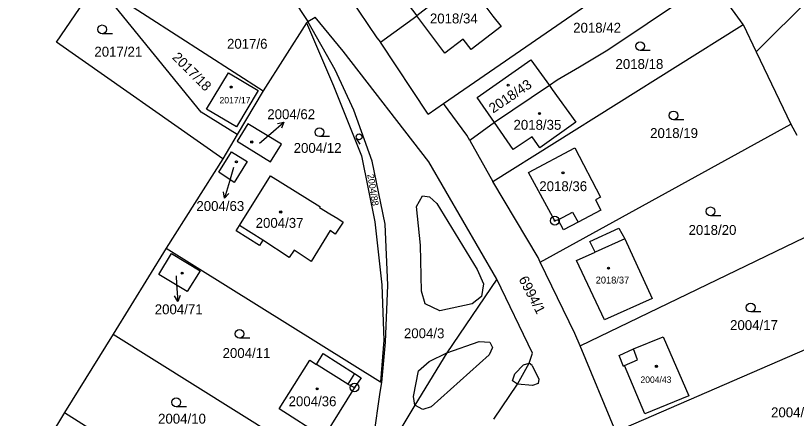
# Model space of a CAD drawing. Extents: x -593183 to -588034, y -1130415 to -1124994.
# Drawn here: x -589991.4 to -589857.3, y -1128767.5 to -1128698.4 of the extents above; entities that cross this region are included whole.
import ezdxf

# ---------------------------------------------------------------- set-up
doc = ezdxf.new("R2010")
doc.units = 0
for name, color, linetype in [('Vrstva 1', 7, 'Continuous'), ('Vrstva 16', 7, 'Continuous'), ('Vrstva 18', 7, 'Continuous'), ('Vrstva 19', 7, 'Continuous'), ('Vrstva 24', 7, 'Continuous'), ('Vrstva 25', 7, 'Continuous'), ('Vrstva 4', 7, 'Continuous')]:
    doc.layers.add(name, color=color, linetype=linetype)

msp = doc.modelspace()

# ---------------------------------------------------------------- linework, layer by layer
at = {"layer": 'Vrstva 1'}
for p, q in [((-589917.92, -1128713.48), (-589877.67, -1128685.76)), ((-589937.95, -1128689.27), (-589930.91, -1128699.9)), ((-589946.7, -1128690.93), (-589941.18, -1128699.39)), ((-589914.68, -1128692.31), (-589922.47, -1128698.44)), ((-589866.43, -1128699.89), (-589871.87, -1128692.39)), ((-589977.52, -1128692.86), (-589948.86, -1128711.31)), ((-589959.5, -1128714.95), (-589977.52, -1128692.86)), ((-589872.52, -1128692.82), (-589889.7, -1128704.32)), ((-589852.18, -1128692.62), (-589864.17, -1128704.62)), ((-589912.28, -1128694.62), (-589909.41, -1128698.47)), ((-589984.35, -1128702.97), (-589979.59, -1128695.93)), ((-589941.18, -1128699.39), (-589939.94, -1128698.65)), ((-589935.11, -1128704.5), (-589939.94, -1128698.65)), ((-589928.7, -1128702.96), (-589922.47, -1128698.44)), ((-589917.67, -1128704.85), (-589922.47, -1128698.44)), ((-589909.41, -1128698.47), (-589908.02, -1128700.27)), ((-589941.44, -1128699.64), (-589948.86, -1128711.31)), ((-589941.18, -1128699.39), (-589941.44, -1128699.64)), ((-589941.44, -1128699.64), (-589936.77, -1128710.46)), ((-589936.52, -1128707.71), (-589941.18, -1128699.39)), ((-589930.91, -1128699.9), (-589929.33, -1128702.21)), ((-589908.02, -1128700.27), (-589913.15, -1128704.23)), ((-589909.45, -1128726.9), (-589867.07, -1128700.29)), ((-589867.07, -1128700.29), (-589866.43, -1128699.89)), ((-589866.43, -1128699.89), (-589864.17, -1128704.62)), ((-589955.83, -1128722.99), (-589984.35, -1128702.97)), ((-589929.33, -1128702.21), (-589928.7, -1128702.96)), ((-589920.56, -1128715.29), (-589928.7, -1128702.96)), ((-589914.54, -1128702.43), (-589917.67, -1128704.85)), ((-589913.15, -1128704.23), (-589914.54, -1128702.43)), ((-589920.45, -1128723.49), (-589935.11, -1128704.5)), ((-589889.7, -1128704.32), (-589894.53, -1128707.25)), ((-589864.17, -1128704.62), (-589858.26, -1128717)), ((-589912.14, -1128712.47), (-589902.91, -1128705.98)), ((-589902.91, -1128705.98), (-589899.72, -1128710.4)), ((-589894.53, -1128707.25), (-589898.38, -1128709.49)), ((-589958.6, -1128714.46), (-589954.85, -1128708.2)), ((-589954.85, -1128708.2), (-589949.74, -1128711.26)), ((-589933.29, -1128714.6), (-589936.52, -1128707.71)), ((-589898.38, -1128709.49), (-589899.72, -1128710.4)), ((-589949.74, -1128711.26), (-589953.47, -1128717.49)), ((-589948.86, -1128711.31), (-589953.33, -1128718.8)), ((-589936.77, -1128710.46), (-589931.99, -1128722.48)), ((-589899.72, -1128710.4), (-589909.15, -1128716.76)), ((-589899.72, -1128710.4), (-589899.23, -1128711.08)), ((-589899.23, -1128711.08), (-589895.18, -1128716.71)), ((-589909.15, -1128716.76), (-589912.14, -1128712.47)), ((-589920.56, -1128715.29), (-589917.92, -1128713.48)), ((-589913.88, -1128718.94), (-589917.92, -1128713.48)), ((-589953.33, -1128718.8), (-589959.5, -1128714.95)), ((-589953.47, -1128717.49), (-589958.6, -1128714.46)), ((-589930.13, -1128723.41), (-589933.29, -1128714.6)), ((-589951.5, -1128716.98), (-589953.34, -1128719.96)), ((-589945.73, -1128720.49), (-589951.5, -1128716.98)), ((-589909.15, -1128716.76), (-589913.39, -1128719.81)), ((-589905.94, -1128721.36), (-589909.15, -1128716.76)), ((-589895.18, -1128716.71), (-589901.34, -1128721.09)), ((-589901.3, -1128740.72), (-589858.26, -1128717)), ((-589858.26, -1128717), (-589857.22, -1128718.92)), ((-589953.33, -1128718.8), (-589955.83, -1128722.99)), ((-589913.39, -1128719.81), (-589913.88, -1128718.94)), ((-589902.66, -1128719.23), (-589905.94, -1128721.36)), ((-589901.34, -1128721.09), (-589902.66, -1128719.23)), ((-589953.34, -1128719.96), (-589947.61, -1128723.5)), ((-589947.61, -1128723.5), (-589945.73, -1128720.49)), ((-589913.39, -1128719.81), (-589909.45, -1128726.9)), ((-589956.52, -1128725.29), (-589954.34, -1128721.76)), ((-589954.34, -1128721.76), (-589951.62, -1128723.45)), ((-589903.3, -1128725.33), (-589895.32, -1128721.12)), ((-589895.32, -1128721.12), (-589890.91, -1128729.54)), ((-589955.83, -1128722.99), (-589965.52, -1128738.33)), ((-589931.99, -1128722.48), (-589929.68, -1128733.82)), ((-589951.62, -1128723.45), (-589953.85, -1128727.06)), ((-589927.94, -1128734.19), (-589930.13, -1128723.41)), ((-589908.76, -1128743.63), (-589920.45, -1128723.49)), ((-589953.85, -1128727.06), (-589956.52, -1128725.29)), ((-589952.93, -1128734.44), (-589947.62, -1128725.92)), ((-589947.62, -1128725.92), (-589939.12, -1128731.18)), ((-589898.79, -1128733.6), (-589903.3, -1128725.33)), ((-589901.67, -1128739.95), (-589909.45, -1128726.9)), ((-589890.91, -1128729.54), (-589891.81, -1128730.03)), ((-589891.81, -1128730.03), (-589890.86, -1128731.79)), ((-589939.12, -1128731.18), (-589939.21, -1128731.33)), ((-589939.21, -1128731.33), (-589937.44, -1128732.42)), ((-589937.44, -1128732.42), (-589936.08, -1128733.22)), ((-589890.86, -1128731.79), (-589894.78, -1128733.87)), ((-589935.13, -1128733.84), (-589936.49, -1128735.89)), ((-589936.08, -1128733.22), (-589935.13, -1128733.84)), ((-589929.68, -1128733.82), (-589928.52, -1128744.59)), ((-589898.22, -1128733.44), (-589898.79, -1128733.6)), ((-589897.32, -1128735.19), (-589898.22, -1128733.44)), ((-589894.78, -1128733.87), (-589897.32, -1128735.19)), ((-589894.45, -1128755.11), (-589849.44, -1128733.33)), ((-589953.5, -1128735.34), (-589952.93, -1128734.44)), ((-589949.51, -1128737.88), (-589953.5, -1128735.34)), ((-589937.39, -1128735.3), (-589940.63, -1128740.62)), ((-589936.49, -1128735.89), (-589937.39, -1128735.3)), ((-589927.45, -1128744.69), (-589927.94, -1128734.19)), ((-589892.75, -1128737.15), (-589887.76, -1128734.89)), ((-589887.76, -1128734.89), (-589886.75, -1128736.73)), ((-589886.75, -1128736.73), (-589882.09, -1128746.98)), ((-589948.91, -1128736.96), (-589949.51, -1128737.88)), ((-589944.39, -1128739.92), (-589948.91, -1128736.96)), ((-589891.85, -1128739), (-589892.75, -1128737.15)), ((-589965.52, -1128738.33), (-589974.62, -1128753.1)), ((-589966.78, -1128742.83), (-589964.6, -1128739.22)), ((-589965.52, -1128738.33), (-589928.72, -1128761.27)), ((-589964.6, -1128739.22), (-589959.68, -1128742.22)), ((-589943.58, -1128738.68), (-589944.39, -1128739.92)), ((-589940.63, -1128740.62), (-589943.58, -1128738.68)), ((-589895.05, -1128740.43), (-589891.85, -1128739)), ((-589901.3, -1128740.72), (-589901.67, -1128739.95)), ((-589895.35, -1128752.97), (-589901.3, -1128740.72)), ((-589890.25, -1128750.6), (-589895.05, -1128740.43)), ((-589961.91, -1128745.78), (-589966.78, -1128742.83)), ((-589959.68, -1128742.22), (-589961.91, -1128745.78)), ((-589928.52, -1128744.59), (-589928.15, -1128754.12)), ((-589927.88, -1128754.45), (-589927.45, -1128744.69)), ((-589908.76, -1128743.63), (-589917.35, -1128756.28)), ((-589902.61, -1128756.33), (-589908.76, -1128743.63)), ((-589882.09, -1128746.98), (-589890.25, -1128750.6)), ((-589842.42, -1128749.96), (-589888.3, -1128769.86)), ((-589974.62, -1128753.1), (-589983.02, -1128766.54)), ((-589974.62, -1128753.1), (-589932.07, -1128779.67)), ((-589928.15, -1128754.12), (-589928.72, -1128761.27)), ((-589894.45, -1128755.11), (-589895.35, -1128752.97)), ((-589885.25, -1128755.63), (-589880.15, -1128753.52)), ((-589880.15, -1128753.52), (-589875.79, -1128763.65)), ((-589928.49, -1128761.37), (-589927.88, -1128754.45)), ((-589888.3, -1128769.86), (-589894.45, -1128755.11)), ((-589939.7, -1128758.29), (-589938.6, -1128756.43)), ((-589938.6, -1128756.43), (-589933.17, -1128759.83)), ((-589917.35, -1128756.28), (-589922.81, -1128765.25)), ((-589903.21, -1128758.06), (-589902.61, -1128756.33)), ((-589887.72, -1128756.76), (-589885.25, -1128755.63)), ((-589887.01, -1128758.63), (-589887.72, -1128756.76)), ((-589946.11, -1128765.93), (-589940.86, -1128757.56)), ((-589940.86, -1128757.56), (-589939.7, -1128758.29)), ((-589905.19, -1128761.68), (-589903.21, -1128758.06)), ((-589886.83, -1128758.49), (-589887.01, -1128758.63)), ((-589883.3, -1128766.76), (-589886.83, -1128758.49)), ((-589932.06, -1128760.6), (-589933.19, -1128762.25)), ((-589933.17, -1128759.83), (-589932.06, -1128760.6)), ((-589933.19, -1128762.25), (-589938.5, -1128770.78)), ((-589928.78, -1128763.07), (-589928.49, -1128761.37)), ((-589928.72, -1128761.27), (-589928.49, -1128761.37)), ((-589909.28, -1128767.71), (-589905.19, -1128761.68)), ((-589929.94, -1128771.2), (-589928.78, -1128763.07)), ((-589875.79, -1128763.65), (-589883.3, -1128766.76)), ((-589938.5, -1128770.78), (-589946.11, -1128765.93)), ((-589922.81, -1128765.25), (-589932.85, -1128781.86)), ((-589983.02, -1128766.54), (-589991.4, -1128780.33)), ((-589983.02, -1128766.54), (-589959.07, -1128781.63))]:
    msp.add_line(p, q, dxfattribs=at)
at = {"layer": 'Vrstva 16'}
for p, q in [((-589949.49, -1128720.29), (-589947.58, -1128718.63)), ((-589953.97, -1128724.47), (-589954.67, -1128726.85)), ((-589963.83, -1128743.06), (-589963.74, -1128744.48))]:
    msp.add_line(p, q, dxfattribs=at)
at = {"layer": 'Vrstva 24'}
for centre, radius in [((-589898.79, -1128733.6), 0.75), ((-589898.79, -1128733.6), 0.0903), ((-589933.19, -1128762.25), 0.75), ((-589933.19, -1128762.25), 0.0903)]:
    msp.add_circle(centre, radius, dxfattribs=at)
at = {"layer": 'Vrstva 25'}
for p, q in [((-589974.77, -1128701.5), (-589976.52, -1128701.5)), ((-589882.38, -1128704.39), (-589884.13, -1128704.39)), ((-589947.58, -1128718.63), (-589945.31, -1128716.67)), ((-589876.65, -1128716.27), (-589878.4, -1128716.27)), ((-589937.47, -1128719.17), (-589939.22, -1128719.17)), ((-589932.23, -1128720.47), (-589932.84, -1128719.47)), ((-589954.67, -1128726.85), (-589955.51, -1128729.73)), ((-589870.29, -1128732.75), (-589872.04, -1128732.75)), ((-589963.74, -1128744.48), (-589963.56, -1128747.47)), ((-589863.39, -1128749.28), (-589865.14, -1128749.28)), ((-589951.19, -1128753.79), (-589952.94, -1128753.79)), ((-589962.05, -1128765.54), (-589963.8, -1128765.54))]:
    msp.add_line(p, q, dxfattribs=at)
for points in [[(-589946.4, -1128716.94), (-589945.31, -1128716.67), (-589945.74, -1128717.7)], [(-589954.75, -1128728.91), (-589955.51, -1128729.73), (-589955.71, -1128728.63)], [(-589963.12, -1128746.45), (-589963.56, -1128747.47), (-589964.12, -1128746.51)]]:
    msp.add_lwpolyline(points, dxfattribs=at)
for centre, radius in [((-589976.52, -1128700.75), 0.75), ((-589884.13, -1128703.64), 0.75), ((-589954.39, -1128710.65), 0.175), ((-589954.39, -1128710.65), 0.15), ((-589906.78, -1128710.33), 0.175), ((-589906.78, -1128710.33), 0.15), ((-589901.42, -1128715.18), 0.175), ((-589901.42, -1128715.18), 0.15), ((-589878.4, -1128715.52), 0.75), ((-589939.22, -1128718.42), 0.75), ((-589932.41, -1128719.21), 0.503), ((-589950.85, -1128720.09), 0.175), ((-589950.85, -1128720.09), 0.15), ((-589953.48, -1128723.5), 0.175), ((-589953.48, -1128723.5), 0.15), ((-589897.38, -1128725.38), 0.175), ((-589897.38, -1128725.38), 0.15), ((-589872.04, -1128732), 0.75), ((-589945.87, -1128732.11), 0.175), ((-589945.87, -1128732.11), 0.15), ((-589889.55, -1128741.74), 0.175), ((-589889.55, -1128741.74), 0.15), ((-589962.8, -1128742.63), 0.175), ((-589962.8, -1128742.63), 0.15), ((-589865.14, -1128748.53), 0.75), ((-589952.94, -1128753.04), 0.75), ((-589881.34, -1128758.61), 0.175), ((-589881.34, -1128758.61), 0.15), ((-589939.6, -1128762.46), 0.175), ((-589939.6, -1128762.46), 0.15), ((-589963.8, -1128764.79), 0.75)]:
    msp.add_circle(centre, radius, dxfattribs=at)
at = {"layer": 'Vrstva 4'}
for p, q in [((-589927.79, -1128691.37), (-589922.47, -1128698.44)), ((-589922.53, -1128731.16), (-589921.51, -1128729.34)), ((-589921.51, -1128729.34), (-589920.33, -1128729.48)), ((-589920.33, -1128729.48), (-589919.03, -1128730.66)), ((-589921.87, -1128737.8), (-589922.53, -1128731.16)), ((-589919.03, -1128730.66), (-589912.1, -1128741.98)), ((-589898.22, -1128733.44), (-589895.75, -1128732.14)), ((-589895.75, -1128732.14), (-589894.78, -1128733.87)), ((-589948.91, -1128736.96), (-589952.93, -1128734.44)), ((-589886.75, -1128736.73), (-589891.85, -1128739)), ((-589921.69, -1128745.68), (-589921.87, -1128737.8)), ((-589912.1, -1128741.98), (-589911.05, -1128744.45)), ((-589911.05, -1128744.45), (-589911.36, -1128746.6)), ((-589921.08, -1128747.85), (-589921.69, -1128745.68)), ((-589911.36, -1128746.6), (-589912.97, -1128747.9)), ((-589918.53, -1128749.08), (-589921.08, -1128747.85)), ((-589912.97, -1128747.9), (-589918.53, -1128749.08)), ((-589917.35, -1128756.28), (-589911.75, -1128754.36)), ((-589911.75, -1128754.36), (-589909.93, -1128754.44)), ((-589909.48, -1128755.4), (-589910.06, -1128756.64)), ((-589909.93, -1128754.44), (-589909.48, -1128755.4)), ((-589920.38, -1128757.78), (-589917.35, -1128756.28)), ((-589910.06, -1128756.64), (-589920.01, -1128765.57)), ((-589884.58, -1128757.49), (-589885.25, -1128755.63)), ((-589922.18, -1128759.39), (-589920.38, -1128757.78)), ((-589904.18, -1128758.38), (-589903.21, -1128758.06)), ((-589902.65, -1128758.49), (-589903.21, -1128758.06)), ((-589886.83, -1128758.49), (-589884.58, -1128757.49)), ((-589934.34, -1128761.68), (-589939.7, -1128758.29)), ((-589923.06, -1128763.77), (-589922.18, -1128759.39)), ((-589905.64, -1128759.92), (-589904.18, -1128758.38)), ((-589902.65, -1128758.49), (-589901.53, -1128760.81)), ((-589933.17, -1128759.83), (-589934.34, -1128761.68)), ((-589906.03, -1128761.08), (-589905.64, -1128759.92)), ((-589901.53, -1128760.81), (-589901.67, -1128761.58)), ((-589934.34, -1128761.68), (-589933.19, -1128762.25)), ((-589905.19, -1128761.68), (-589906.03, -1128761.08)), ((-589902.64, -1128761.89), (-589905.19, -1128761.68)), ((-589901.67, -1128761.58), (-589902.64, -1128761.89)), ((-589922.81, -1128765.25), (-589923.06, -1128763.77)), ((-589921.47, -1128766.02), (-589922.81, -1128765.25)), ((-589920.01, -1128765.57), (-589921.47, -1128766.02))]:
    msp.add_line(p, q, dxfattribs=at)

# ---------------------------------------------------------------- texts
at = {"layer": 'Vrstva 16'}
for s, p in [('2004/62', (-589948.17, -1128716.17)), ('2004/63', (-589960.35, -1128731.93)), ('2004/71', (-589967.5, -1128749.67))]:
    msp.add_text(s, height=1.7, dxfattribs=at).set_placement(p)
at = {"layer": 'Vrstva 18'}
for s, p in [('2018/42', (-589895.63, -1128701.32)), ('2017/6', (-589955.09, -1128704.08)), ('2017/21', (-589977.87, -1128705.43)), ('2018/18', (-589888.36, -1128707.55)), ('2018/19', (-589882.41, -1128719.41)), ('2004/12', (-589943.64, -1128721.96)), ('2018/20', (-589875.81, -1128736.04)), ('2004/17', (-589868.68, -1128752.38)), ('2004/3', (-589924.7, -1128753.78)), ('2004/11', (-589955.85, -1128757.18)), ('2004/18', (-589861.64, -1128767.36)), ('2004/10', (-589966.93, -1128768.45))]:
    msp.add_text(s, height=1.7, dxfattribs=at).set_placement(p)
for s, height, rotation, p in [('2017/18', 1.7, 315, (-589964.62, -1128705.69)), ('2004/88', 1.14, 279.0194, (-589931, -1128725.67)), ('6994/1', 1.7, 297.4537, (-589905.04, -1128743.64))]:
    msp.add_text(s, height=height, rotation=rotation, dxfattribs=at).set_placement(p)
at = {"layer": 'Vrstva 19'}
for s, height, p in [('2018/34', 1.7, (-589920.24, -1128699.73)), ('2017/17', 1.1, (-589956.37, -1128713.45)), ('2018/35', 1.7, (-589905.88, -1128717.99)), ('2004/62', 0.01, (-589949.49, -1128720.29)), ('2004/63', 0.01, (-589953.97, -1128724.47)), ('2018/36', 1.7, (-589901.45, -1128728.53)), ('2004/37', 1.7, (-589950.17, -1128734.83)), ('2004/71', 0.01, (-589963.83, -1128743.06)), ('2018/37', 1.19, (-589891.76, -1128744.39)), ('2004/43', 1.1, (-589884.07, -1128761.45)), ('2004/36', 1.7, (-589944.51, -1128765.46))]:
    msp.add_text(s, height=height, dxfattribs=at).set_placement(p)
msp.add_text('2018/43', height=1.7, rotation=34.0508, dxfattribs=at).set_placement((-589909.38, -1128715.22))

doc.saveas('drawing.dxf')
